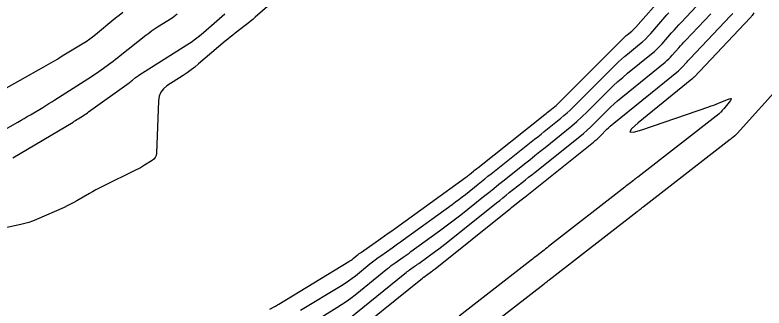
# Model space of a CAD drawing. Extents: x 658976 to 668721, y 639543 to 647196.
# Drawn here: x 662680.1 to 662789.9, y 642129.9 to 642172.8 of the extents above; entities that cross this region are included whole.
import ezdxf

# ---------------------------------------------------------------- set-up
doc = ezdxf.new("R2010")
doc.units = 0
doc.layers.add('Ex_Major Contours', color=7, linetype='Continuous')
doc.layers.add('Ex_Minor Contours', color=7, linetype='Continuous')

msp = doc.modelspace()

# ---------------------------------------------------------------- linework, layer by layer
at = {"layer": 'Ex_Major Contours'}
for points in [[(662695.93, 642173.19), (662695.39, 642172.75), (662694.86, 642172.32), (662694.32, 642171.88), (662692.19, 642170.13), (662691.65, 642169.7), (662691.1, 642169.29), (662690.53, 642168.9), (662689.95, 642168.53), (662687.05, 642166.77), (662686.37, 642166.36), (662685.68, 642165.95), (662684.99, 642165.55), (662684.3, 642165.16), (662673.81, 642159.29)], [(662721.99, 642129.55), (662727.98, 642133.19), (662728.51, 642133.52), (662729.03, 642133.87), (662729.53, 642134.24), (662730.02, 642134.62), (662732.16, 642136.35), (662732.55, 642136.66), (662732.95, 642136.96), (662733.35, 642137.26), (662733.76, 642137.55), (662735.4, 642138.7), (662735.81, 642138.99), (662736.22, 642139.28), (662736.63, 642139.57), (662737.03, 642139.86), (662744.23, 642145.06), (662744.71, 642145.42), (662745.2, 642145.78), (662745.68, 642146.15), (662746.16, 642146.53), (662748.05, 642148.04), (662748.52, 642148.42), (662749, 642148.8), (662749.47, 642149.18), (662749.94, 642149.55), (662756.29, 642154.6), (662756.77, 642154.98), (662757.25, 642155.36), (662757.73, 642155.75), (662758.22, 642156.13), (662760.14, 642157.67), (662760.61, 642158.06), (662761.08, 642158.47), (662761.53, 642158.88), (662761.97, 642159.31), (662768.22, 642165.56), (662768.63, 642165.96), (662769.05, 642166.35), (662769.48, 642166.73), (662769.92, 642167.09), (662771.7, 642168.53), (662772.13, 642168.9), (662772.55, 642169.28), (662772.96, 642169.69), (662773.34, 642170.11), (662775.71, 642172.81), (662775.99, 642173.12)], [(662744.64, 642123.3), (662757.7, 642133.43), (662757.76, 642133.48), (662757.82, 642133.53), (662757.88, 642133.57), (662757.95, 642133.62), (662758.19, 642133.81), (662758.25, 642133.86), (662758.31, 642133.91), (662758.37, 642133.96), (662758.44, 642134), (662771.35, 642144.02), (662771.42, 642144.08), (662771.49, 642144.13), (662771.57, 642144.19), (662771.64, 642144.25), (662771.94, 642144.48), (662772.01, 642144.54), (662772.09, 642144.59), (662772.16, 642144.65), (662772.23, 642144.71), (662784.98, 642154.6), (662785.07, 642154.67), (662785.16, 642154.73), (662785.24, 642154.8), (662785.33, 642154.87), (662785.68, 642155.14), (662785.77, 642155.21), (662785.85, 642155.29), (662785.93, 642155.36), (662786.01, 642155.44), (662792.71, 642162.88)]]:
    msp.add_lwpolyline(points, dxfattribs=at)
at = {"layer": 'Ex_Minor Contours'}
for points in [[(662717.47, 642129.69), (662718.13, 642130.06), (662718.29, 642130.15), (662718.46, 642130.25), (662718.62, 642130.34), (662718.78, 642130.44), (662729.06, 642136.68), (662729.23, 642136.79), (662729.39, 642136.89), (662729.54, 642137.01), (662729.69, 642137.13), (662730.3, 642137.61), (662730.45, 642137.73), (662730.6, 642137.85), (662730.76, 642137.96), (662730.91, 642138.08), (662733.78, 642140.08), (662734.31, 642140.46), (662734.84, 642140.83), (662735.36, 642141.21), (662735.89, 642141.58), (662746.15, 642148.99), (662746.3, 642149.11), (662746.46, 642149.22), (662746.61, 642149.34), (662746.76, 642149.46), (662747.36, 642149.94), (662747.51, 642150.06), (662747.66, 642150.19), (662747.82, 642150.31), (662747.97, 642150.43), (662757.79, 642158.23), (662757.98, 642158.38), (662758.16, 642158.53), (662758.35, 642158.68), (662758.53, 642158.83), (662759.27, 642159.42), (662759.46, 642159.57), (662759.64, 642159.73), (662759.81, 642159.89), (662759.98, 642160.05), (662769.28, 642169.36), (662769.43, 642169.5), (662769.59, 642169.64), (662769.74, 642169.78), (662769.9, 642169.91), (662770.55, 642170.44), (662770.71, 642170.57), (662770.86, 642170.71), (662771.01, 642170.86), (662771.15, 642171.01), (662775.23, 642175.67)], [(662717.49, 642174.34), (662715.33, 642172.47), (662714.97, 642172.17), (662714.61, 642171.87), (662714.25, 642171.58), (662713.88, 642171.29), (662712.4, 642170.14), (662712.03, 642169.85), (662711.66, 642169.56), (662711.3, 642169.26), (662710.94, 642168.96), (662707.04, 642165.63), (662706.49, 642165.18), (662705.93, 642164.75), (662705.36, 642164.34), (662704.78, 642163.95), (662702.4, 642162.42), (662701.88, 642161.99), (662701.5, 642161.49), (662701.26, 642160.9), (662701.16, 642160.24), (662700.84, 642152.55), (662700.79, 642152.23), (662700.68, 642151.95), (662700.49, 642151.71), (662700.24, 642151.51), (662699.09, 642150.79), (662698.8, 642150.61), (662698.5, 642150.44), (662698.21, 642150.28), (662697.9, 642150.13), (662692.92, 642147.67), (662692.44, 642147.43), (662691.97, 642147.18), (662691.5, 642146.92), (662691.04, 642146.66), (662689.2, 642145.59), (662688.73, 642145.33), (662688.26, 642145.08), (662687.78, 642144.85), (662687.3, 642144.63), (662683.26, 642142.85), (662682.7, 642142.62), (662682.14, 642142.42), (662681.56, 642142.25), (662680.98, 642142.11), (662678.48, 642141.56)], [(662724.47, 642128.22), (662727.29, 642129.94), (662727.99, 642130.38), (662728.68, 642130.84), (662729.34, 642131.33), (662730, 642131.83), (662734.73, 642135.65), (662735.01, 642135.87), (662735.29, 642136.09), (662735.57, 642136.3), (662735.86, 642136.51), (662737.02, 642137.32), (662737.31, 642137.52), (662737.6, 642137.73), (662737.89, 642137.93), (662738.18, 642138.14), (662742.37, 642141.17), (662743.16, 642141.75), (662743.94, 642142.34), (662744.72, 642142.93), (662745.49, 642143.54), (662748.83, 642146.21), (662749.58, 642146.81), (662750.33, 642147.41), (662751.08, 642148.01), (662751.83, 642148.61), (662754.84, 642151), (662755.59, 642151.6), (662756.34, 642152.2), (662757.09, 642152.8), (662757.85, 642153.4), (662761, 642155.92), (662761.77, 642156.56), (662762.52, 642157.21), (662763.25, 642157.88), (662763.96, 642158.57), (662767.16, 642161.77), (662767.83, 642162.43), (662768.52, 642163.06), (662769.22, 642163.67), (662769.94, 642164.27), (662773.47, 642167.13), (662773.88, 642167.47), (662774.27, 642167.83), (662774.64, 642168.2), (662775, 642168.6), (662776.4, 642170.2), (662776.76, 642170.59), (662777.11, 642170.99), (662777.47, 642171.38), (662777.84, 642171.77), (662779.99, 642174.03)], [(662675.32, 642154.16), (662680.55, 642157.13), (662681, 642157.39), (662681.46, 642157.66), (662681.91, 642157.92), (662682.37, 642158.19), (662684.18, 642159.28), (662684.63, 642159.55), (662685.08, 642159.82), (662685.53, 642160.1), (662685.97, 642160.39), (662691.31, 642163.8), (662691.67, 642164.04), (662692.04, 642164.28), (662692.39, 642164.53), (662692.75, 642164.78), (662694.16, 642165.8), (662694.51, 642166.06), (662694.86, 642166.32), (662695.21, 642166.59), (662695.55, 642166.86), (662699.31, 642169.85), (662699.72, 642170.17), (662700.15, 642170.48), (662700.58, 642170.78), (662701.02, 642171.07), (662703.14, 642172.41), (662703.4, 642172.59), (662703.66, 642172.77), (662703.91, 642172.97)], [(662679.81, 642151.86), (662688.62, 642157.13), (662688.81, 642157.24), (662689, 642157.36), (662689.2, 642157.48), (662689.39, 642157.6), (662690.15, 642158.09), (662690.34, 642158.22), (662690.53, 642158.34), (662690.72, 642158.47), (662690.9, 642158.61), (662696.84, 642162.89), (662696.97, 642162.98), (662697.09, 642163.07), (662697.21, 642163.17), (662697.33, 642163.26), (662697.8, 642163.64), (662697.92, 642163.73), (662698.04, 642163.82), (662698.17, 642163.9), (662698.29, 642163.99), (662705.3, 642168.43), (662705.94, 642168.85), (662706.56, 642169.3), (662707.17, 642169.76), (662707.76, 642170.26), (662710.89, 642172.97)], [(662728.11, 642124.78), (662739.87, 642134.27), (662739.92, 642134.3), (662739.97, 642134.34), (662740.02, 642134.38), (662740.07, 642134.41), (662740.27, 642134.55), (662740.32, 642134.59), (662740.36, 642134.62), (662740.41, 642134.66), (662740.46, 642134.69), (662741.18, 642135.21), (662741.32, 642135.31), (662741.45, 642135.42), (662741.59, 642135.52), (662741.72, 642135.62), (662752.6, 642144.33), (662752.8, 642144.49), (662752.99, 642144.64), (662753.18, 642144.79), (662753.37, 642144.95), (662754.14, 642145.56), (662754.33, 642145.71), (662754.53, 642145.86), (662754.72, 642146.02), (662754.91, 642146.17), (662764.94, 642154.19), (662765.2, 642154.41), (662765.46, 642154.63), (662765.7, 642154.86), (662765.95, 642155.1), (662766.91, 642156.06), (662767.15, 642156.3), (662767.4, 642156.53), (662767.66, 642156.75), (662767.92, 642156.97), (662777.41, 642164.64), (662777.56, 642164.77), (662777.71, 642164.9), (662777.85, 642165.05), (662777.99, 642165.2), (662778.52, 642165.81), (662778.66, 642165.96), (662778.79, 642166.11), (662778.93, 642166.26), (662779.07, 642166.4), (662785.04, 642172.68), (662785.36, 642173.03)], [(662729.05, 642128.3), (662737.3, 642134.96), (662737.46, 642135.09), (662737.63, 642135.22), (662737.79, 642135.34), (662737.96, 642135.46), (662738.64, 642135.94), (662738.81, 642136.05), (662738.98, 642136.17), (662739.15, 642136.3), (662739.32, 642136.42), (662741.78, 642138.19), (662742.24, 642138.53), (662742.7, 642138.88), (662743.15, 642139.23), (662743.6, 642139.58), (662750.71, 642145.27), (662751.19, 642145.65), (662751.66, 642146.03), (662752.13, 642146.4), (662752.6, 642146.78), (662754.49, 642148.28), (662754.96, 642148.65), (662755.43, 642149.03), (662755.91, 642149.41), (662756.38, 642149.78), (662762.93, 642155.03), (662763.46, 642155.47), (662763.99, 642155.92), (662764.5, 642156.39), (662764.99, 642156.87), (662766.96, 642158.84), (662767.45, 642159.32), (662767.96, 642159.79), (662768.48, 642160.25), (662769.02, 642160.69), (662775.44, 642165.88), (662775.72, 642166.12), (662775.99, 642166.37), (662776.25, 642166.63), (662776.49, 642166.9), (662777.46, 642168), (662777.71, 642168.28), (662777.95, 642168.55), (662778.2, 642168.82), (662778.45, 642169.09), (662782.15, 642172.97)], [(662788.43, 642173.11), (662788.19, 642172.73), (662788.13, 642172.64), (662788.07, 642172.55), (662788, 642172.47), (662787.92, 642172.39), (662779.68, 642163.72), (662779.66, 642163.7), (662779.63, 642163.67), (662779.61, 642163.64), (662779.58, 642163.61), (662779.48, 642163.5), (662779.46, 642163.47), (662779.43, 642163.44), (662779.4, 642163.42), (662779.37, 642163.39), (662771.47, 642157), (662770.51, 642156.14), (662770.29, 642155.67), (662770.8, 642155.62), (662772.04, 642155.97), (662781.86, 642159.37), (662782.22, 642159.49), (662782.57, 642159.62), (662782.92, 642159.76), (662783.27, 642159.89), (662784.84, 642160.51), (662785.05, 642160.57), (662785.15, 642160.56), (662785.14, 642160.46), (662785.01, 642160.28), (662784.04, 642159.07), (662783.98, 642159), (662783.93, 642158.94), (662783.88, 642158.88), (662783.82, 642158.82), (662783.6, 642158.57), (662783.54, 642158.51), (662783.48, 642158.45), (662783.42, 642158.4), (662783.36, 642158.34), (662771.43, 642149.06), (662771.27, 642148.93), (662771.11, 642148.81), (662770.96, 642148.69), (662770.8, 642148.57), (662770.17, 642148.08), (662770.01, 642147.96), (662769.85, 642147.83), (662769.7, 642147.71), (662769.54, 642147.59), (662758.35, 642138.88), (662758.14, 642138.71), (662757.92, 642138.55), (662757.71, 642138.38), (662757.5, 642138.21), (662756.64, 642137.55), (662756.42, 642137.38), (662756.21, 642137.22), (662756, 642137.05), (662755.78, 642136.88), (662745.23, 642128.67)]]:
    msp.add_lwpolyline(points, dxfattribs=at)

doc.saveas('drawing.dxf')
